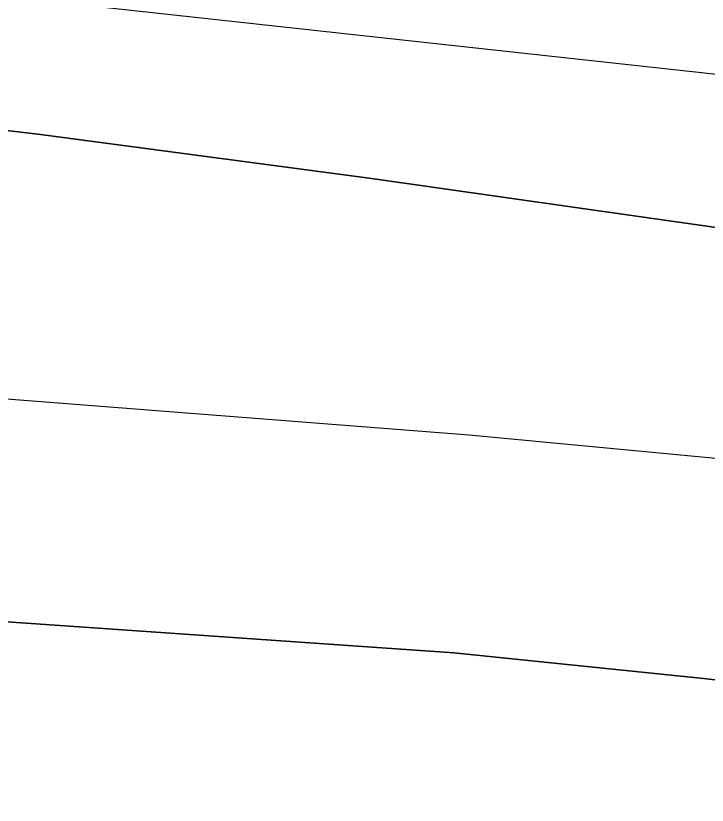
# Model space of a CAD drawing. Extents: x 3329332 to 3367211, y 631066 to 656469.
# Drawn here: x 3337870.7 to 3337948.1, y 648392.4 to 648480.8 of the extents above; entities that cross this region are included whole.
import ezdxf

# ---------------------------------------------------------------- set-up
doc = ezdxf.new("R2010")
doc.units = 0
for name, color, linetype in [('V-RIVR-EDGE', 7, 'Continuous'), ('V-TOPO-DPTH', 7, 'Continuous'), ('V-TOPO-MINR', 7, 'Continuous'), ('V-TOPO-WATR', 7, 'Continuous')]:
    doc.layers.add(name, color=color, linetype=linetype)

msp = doc.modelspace()

# ---------------------------------------------------------------- linework, layer by layer
at = {"layer": 'V-RIVR-EDGE'}
msp.add_spline([(3343636.8271070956, 646843.3989800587), (3343622.1108212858, 646851.5792317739), (3343608.9428611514, 646858.5922459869), (3343596.5399541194, 646861.3375356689), (3343585.2946953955, 646861.7531449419), (3343568.24393458, 646866.8367453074), (3343554.697763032, 646877.7287245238), (3343538.057816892, 646892.1185805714), (3343529.147033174, 646895.6308411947), (3343519.467360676, 646901.8596239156), (3343506.6900779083, 646910.0350810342), (3343488.8790585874, 646921.325408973), (3343476.1027347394, 646929.8886666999), (3343464.099135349, 646937.2866047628), (3343456.7481843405, 646944.2852351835), (3343449.7850339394, 646951.2829066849), (3343444.7484206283, 646953.23437568), (3343437.386921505, 646955.9671994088), (3343424.9830555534, 646958.3246884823), (3343409.480620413, 646962.2410513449), (3343396.697584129, 646968.089704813), (3343383.5277061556, 646974.3271178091), (3343375.7774475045, 646976.6730998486), (3343358.7228510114, 646980.205497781), (3343342.4448146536, 646984.1237784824), (3343324.996664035, 646985.3303316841), (3343315.3045255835, 646986.5177064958), (3343304.843498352, 646990.4216034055), (3343288.9638107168, 646998.60473188), (3343275.4109267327, 647006.7821068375), (3343264.954694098, 647012.6250067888), (3343248.681452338, 647018.4822905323), (3343233.954618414, 647022.3967355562), (3343209.925364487, 647028.2731976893), (3343162.260410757, 647042.3519666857), (3343147.918500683, 647045.1020509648), (3343128.926818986, 647049.4148447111), (3343116.5229530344, 647051.7723337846), (3343106.4526031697, 647056.8386736), (3343102.5793916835, 647058.7872658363), (3343086.688197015, 647062.3167870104), (3343081.258988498, 647062.3302118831), (3343073.506812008, 647063.9005927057), (3343064.593151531, 647066.249451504), (3343053.7481593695, 647071.7055097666), (3343047.940739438, 647075.5978996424), (3343041.7426421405, 647078.3278466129), (3343029.344529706, 647083.0121393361), (3343020.0488221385, 647087.6887607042), (3343006.4940203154, 647095.090534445), (3342971.6236099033, 647107.974257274), (3342951.4790744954, 647116.5557344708), (3342937.1515482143, 647125.1228278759), (3342928.2455590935, 647130.5740915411), (3342903.0586568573, 647138.7802340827), (3342877.487789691, 647148.5385379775), (3342858.8954156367, 647157.5039801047), (3342849.609297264, 647166.0586075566), (3342844.19159578, 647170.7256397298), (3342831.7934833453, 647175.4099324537), (3342823.655424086, 647177.7568734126), (3342803.887182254, 647181.6837843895), (3342796.52568313, 647184.4166081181), (3342787.2309344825, 647189.4810300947), (3342775.609382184, 647194.5512055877), (3342758.944504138, 647198.858245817), (3342732.97337041, 647203.5761007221), (3342721.3451056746, 647205.9316719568), (3342697.703652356, 647211.8071751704), (3342663.989931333, 647221.973416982), (3342635.705418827, 647232.1262339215), (3342620.593661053, 647237.2050396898), (3342601.9840264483, 647239.1900708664), (3342563.6166981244, 647249.3678197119), (3342526.798654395, 647258.7661316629), (3342490.762924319, 647270.8771300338), (3342457.056874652, 647284.1457767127), (3342444.661638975, 647289.9934712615), (3342438.029712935, 647274.1099479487), (3342415.16769651, 647281.5347357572), (3342391.925550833, 647292.0628873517), (3342329.1699355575, 647319.7520755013), (3342295.0780031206, 647333.7972823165), (3342283.068650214, 647338.8684167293), (3342254.791809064, 647352.1236385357), (3342236.19751717, 647360.3134794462), (3342218.3759497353, 647367.3380006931), (3342205.204153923, 647372.7998124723), (3342191.64743426, 647379.4259849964), (3342179.2579521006, 647387.6004831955), (3342172.2852125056, 647390.720148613), (3342149.820585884, 647402.0219835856), (3342116.8997266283, 647419.1667185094), (3342096.3664316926, 647427.3613540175), (3342074.6726116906, 647436.7222681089), (3342056.4594079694, 647442.1965458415), (3342048.7110671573, 647445.3181290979), (3342046.3909759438, 647448.0384868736), (3342044.4577264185, 647450.3700851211), (3342038.2586702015, 647452.712231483), (3342007.6463951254, 647462.4830013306), (3341964.2482070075, 647476.9390228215), (3341952.242689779, 647483.5613596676), (3341946.042674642, 647485.5157054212), (3341937.125178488, 647486.313361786), (3341928.594524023, 647486.7222586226), (3341922.397385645, 647489.8400062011), (3341906.513862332, 647496.4719322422), (3341894.505468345, 647501.9308672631), (3341878.2379801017, 647510.1149546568), (3341870.0932084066, 647509.7472913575), (3341856.9137412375, 647512.1066982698), (3341848.000080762, 647514.4555570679), (3341827.073231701, 647520.324347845), (3341821.2638939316, 647523.4411365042), (3341814.6789549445, 647526.5598430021), (3341810.025347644, 647526.571350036), (3341806.5332243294, 647525.8043790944), (3341795.289883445, 647526.9955895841), (3341774.7450814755, 647530.5366177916), (3341748.7854547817, 647539.9080799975), (3341739.1000287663, 647543.8100590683), (3341723.2049984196, 647545.7883778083), (3341703.4377155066, 647550.1030893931), (3341688.708963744, 647553.2419331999), (3341675.143613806, 647556.3779002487), (3341665.0684693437, 647559.505237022), (3341655.7785152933, 647566.5086620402), (3341650.35985489, 647570.787893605), (3341641.0583938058, 647573.1377113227), (3341619.3521078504, 647577.4572175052), (3341603.0731125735, 647580.9876975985), (3341588.7244900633, 647581.0231776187), (3341577.8641551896, 647580.2744261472), (3341570.499779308, 647581.843848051), (3341563.913881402, 647584.5747539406), (3341550.35620282, 647590.8131258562), (3341537.182489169, 647595.4993364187), (3341511.9936690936, 647602.9298777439), (3341494.1644303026, 647606.8519941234), (3341474.01126462, 647611.9432658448), (3341452.3126500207, 647619.3651768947), (3341435.647771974, 647623.672217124), (3341426.7293169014, 647624.0820728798), (3341409.6747204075, 647627.6144708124), (3341399.593822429, 647628.4150039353), (3341382.156219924, 647633.887363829), (3341364.3346524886, 647640.9118850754), (3341355.4209920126, 647643.2607438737), (3341344.179568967, 647645.2275555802), (3341336.034797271, 647644.8598922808), (3341320.5266086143, 647646.449451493), (3341290.677468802, 647651.176895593), (3341274.0145085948, 647656.2595370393), (3341268.5862589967, 647656.6607625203), (3341256.951281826, 647656.301729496), (3341232.5255970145, 647658.6889450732), (3341211.979836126, 647661.842172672), (3341186.0144559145, 647668.8868312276), (3341159.6564804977, 647673.9934456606), (3341146.4731776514, 647674.8016501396), (3341117.007043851, 647677.589132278), (3341103.433063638, 647677.2348938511), (3341097.616054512, 647677.2492776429), (3341091.8028810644, 647678.8148638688), (3341087.9296695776, 647680.7634561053), (3341085.2198599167, 647682.7091715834), (3341079.7954459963, 647684.661599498), (3341055.366884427, 647685.8854132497), (3341036.3684902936, 647687.4836027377), (3341024.7306363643, 647685.9611678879), (3341011.1547383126, 647684.8313282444), (3340999.5255146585, 647686.7990988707), (3340985.1855224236, 647690.3247843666), (3340953.8005228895, 647701.2608738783), (3340935.5930726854, 647709.0619552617), (3340923.584678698, 647714.5208902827), (3340917.0016575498, 647718.4151979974), (3340910.7968478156, 647718.4305407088), (3340908.0793667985, 647717.2738513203), (3340903.8135601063, 647717.2843994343), (3340894.5092222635, 647718.4708153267), (3340882.4893212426, 647719.2761430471), (3340860.789747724, 647726.3102534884), (3340855.75697009, 647729.812924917), (3340851.89047104, 647734.4761214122), (3340848.4060190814, 647736.811555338), (3340842.5909277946, 647737.6015403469), (3340826.314809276, 647742.2954222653), (3340811.5946877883, 647748.9244715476), (3340794.9432346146, 647758.6607202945), (3340781.396104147, 647769.1648989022), (3340774.827466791, 647778.8762157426), (3340770.949460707, 647778.8858049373), (3340766.3035247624, 647781.9997168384), (3340765.154506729, 647787.8196027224), (3340765.1631370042, 647791.3098081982), (3340761.6815618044, 647794.8086439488), (3340748.8985255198, 647800.6572974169), (3340736.8843780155, 647803.7894287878), (3340725.2589900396, 647807.3084018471), (3340719.4477344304, 647809.6495892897), (3340716.353959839, 647813.1474661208), (3340707.8348124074, 647818.2099702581), (3340686.534546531, 647829.8967290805), (3340660.9655972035, 647840.4306341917), (3340654.377781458, 647842.3859388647), (3340636.5533372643, 647848.2470582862), (3340626.477233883, 647850.986594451), (3340619.1090223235, 647851.0048139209), (3340608.2458106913, 647849.0926606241), (3340603.203443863, 647848.7173259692), (3340600.494593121, 647851.0508420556), (3340597.786701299, 647853.7721587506), (3340589.6467242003, 647855.343498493), (3340581.5086649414, 647857.6904394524), (3340569.1143881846, 647863.9259346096), (3340561.3708419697, 647868.9865209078), (3340557.892143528, 647873.6487584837), (3340534.6413675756, 647880.686704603), (3340500.541763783, 647891.6295065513), (3340470.702213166, 647900.2349567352), (3340445.522023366, 647911.1557035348), (3340419.5623966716, 647920.5271657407), (3340404.067632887, 647927.5459334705), (3340372.685510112, 647939.6454248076), (3340342.4696659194, 647952.9054412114), (3340306.057642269, 647969.6710058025), (3340282.828921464, 647985.6283659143), (3340275.0940055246, 647994.1791576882), (3340268.900702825, 647998.8481077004), (3340258.823640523, 648001.199843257), (3340240.223595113, 648007.0628805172), (3340208.8366777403, 648017.2233688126), (3340162.736351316, 648036.7275106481), (3340150.3468691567, 648044.9020088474), (3340132.923650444, 648056.1913778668), (3340120.1463676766, 648064.3668349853), (3340103.8769615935, 648071.7753211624), (3340062.4148997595, 648085.063146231), (3340020.562160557, 648097.1885283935), (3340008.159253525, 648099.9338180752), (3339970.575197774, 648113.2120539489), (3339931.446652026, 648129.2087297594), (3339889.974042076, 648138.2307481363), (3339851.5961656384, 648144.1426902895), (3339826.794187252, 648151.1844720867), (3339779.131151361, 648166.0388423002), (3339750.4607560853, 648176.9682193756), (3339726.4410913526, 648186.7226875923), (3339710.1716852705, 648194.1311737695), (3339698.5520508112, 648199.9769504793), (3339684.9905365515, 648204.6641199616), (3339657.470118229, 648210.1614117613), (3339640.4049736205, 648209.4280030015), (3339598.1414197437, 648212.2471294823), (3339566.358071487, 648218.9183712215), (3339519.0713291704, 648229.118175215), (3339492.7200661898, 648236.9393939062), (3339468.307806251, 648244.7558180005), (3339451.6400514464, 648247.899456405), (3339423.72320224, 648249.9075016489), (3339391.1489100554, 648250.3758514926), (3339356.2621980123, 648256.6669639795), (3339323.3125711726, 648262.1776806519), (3339267.0929899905, 648266.970331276), (3339191.493926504, 648276.0767345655), (3339142.6492693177, 648283.5657699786), (3339080.627062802, 648294.1898135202), (3339050.0051985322, 648300.0825772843), (3339012.788806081, 648305.2160414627), (3338936.4160592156, 648315.0999638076), (3338861.5935558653, 648324.5922498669), (3338841.0430003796, 648325.8064744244), (3338779.400923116, 648333.3271541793), (3338716.984203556, 648341.237552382), (3338619.6702238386, 648351.1732563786), (3338573.9260536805, 648357.879019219), (3338540.2008256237, 648363.3916537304), (3338502.213626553, 648370.4660387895), (3338454.128268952, 648371.3605460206), (3338406.04578811, 648373.4184550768), (3338372.6958947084, 648373.8887227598), (3338327.7215722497, 648378.2657641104), (3338302.9100046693, 648381.4295398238), (3338283.518056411, 648380.7018845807), (3338273.82495904, 648381.5014587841), (3338260.6522043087, 648386.5754699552), (3338248.6428514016, 648391.646604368), (3338238.5715426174, 648396.3251435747), (3338223.4501956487, 648397.5259432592), (3338149.397539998, 648404.6895078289), (3338106.754815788, 648410.9997987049), (3338090.4815740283, 648416.8570824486), (3338075.7662471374, 648425.4251347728), (3338068.017906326, 648428.5467180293), (3338061.041331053, 648430.1151810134), (3338050.188667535, 648432.4688344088), (3338042.0563617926, 648437.1425790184), (3338023.077146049, 648446.4967806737), (3338014.178828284, 648455.0504492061), (3338009.5482350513, 648464.3691708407), (3338008.012375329, 648470.5778162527), (3338005.6980376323, 648475.6249776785), (3338000.2832129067, 648481.4554116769), (3337993.311432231, 648484.962877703), (3337977.799407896, 648485.0012344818), (3337963.842421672, 648486.5869580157), (3337952.2227872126, 648492.4327347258), (3337934.79860958, 648503.3343031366), (3337924.3558018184, 648514.6064116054), (3337915.4689910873, 648527.8136874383), (3337906.963268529, 648538.3054000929), (3337897.6704377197, 648544.1454232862), (3337885.6534134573, 648546.1141528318), (3337868.6055294, 648552.3611550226), (3337833.747584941, 648570.2862857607), (3337831.4265348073, 648572.6188429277), (3337828.3413904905, 648579.6069252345), (3337825.256246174, 648586.595007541), (3337821.7775477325, 648591.257245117), (3337805.128012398, 648601.7690950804), (3337772.198522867, 648615.4236245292), (3337745.0716586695, 648623.2467610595), (3337725.3043757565, 648627.561472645), (3337697.3971157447, 648633.4475239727), (3337655.9264236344, 648643.2451435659), (3337633.050982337, 648645.2407228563), (3337587.683105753, 648647.2919194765), (3337530.6735395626, 648646.2694788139), (3337482.1965456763, 648645.6137425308), (3337469.4000845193, 648646.0331874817), (3337459.3258989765, 648649.5483248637), (3337449.6337605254, 648650.7356996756), (3337425.977923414, 648650.7941937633), (3337387.1921090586, 648648.5632820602), (3337346.0785321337, 648645.9503232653), (3337294.491462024, 648642.1998534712), (3337235.915350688, 648634.9764387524), (3337203.720228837, 648631.9536242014), (3337180.834239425, 648629.6833967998), (3337120.3162482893, 648621.3013748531), (3337079.5770471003, 648613.2582486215), (3337041.950798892, 648609.4732577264), (3337018.288249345, 648606.8171475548), (3336982.5914149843, 648599.1493559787), (3336951.5549003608, 648594.1846616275), (3336908.505197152, 648592.7398992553), (3336875.1648929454, 648597.088173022), (3336858.1045429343, 648598.2937673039), (3336851.1308444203, 648601.025632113), (3336844.931788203, 648603.367778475), (3336839.116696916, 648604.1577634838), (3336830.97288414, 648604.1779007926), (3336822.0457987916, 648601.0975510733), (3336811.5607985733, 648595.3064327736), (3336803.0243905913, 648593.38852596), (3336796.0430207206, 648593.017985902), (3336789.068363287, 648595.3620501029), (3336779.3743069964, 648595.773823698), (3336757.2572063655, 648590.787074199), (3336729.690759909, 648577.6699367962), (3336702.1377383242, 648569.9820079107), (3336685.851071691, 648570.4100831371), (3336673.8330885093, 648571.991012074), (3336663.7483548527, 648571.2403427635), (3336652.882266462, 648568.1647876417), (3336636.9603863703, 648559.2846893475), (3336627.2586587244, 648556.5940580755), (3336614.4593208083, 648555.8501012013), (3336584.9759264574, 648551.6571723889), (3336546.1862764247, 648547.8750582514), (3336510.1064360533, 648542.1472286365), (3336477.9017250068, 648535.2464080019), (3336448.4029879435, 648524.8486694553), (3336423.931274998, 648508.6214558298), (3336410.7115332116, 648494.6932371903), (3336400.5932373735, 648480.3695465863), (3336397.4630238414, 648469.1310002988), (3336394.711021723, 648454.0134890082), (3336388.0781367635, 648437.7421650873), (3336381.4500464, 648423.409844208), (3336375.9901524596, 648411.0136496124), (3336372.482686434, 648404.0418689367), (3336364.323530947, 648397.8571965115), (3336361.2134547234, 648394.762463), (3336359.6555398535, 648392.0516944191), (3336357.7011941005, 648385.8516792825), (3336351.0903642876, 648378.4997693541), (3336344.851033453, 648364.5542901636), (3336339.7981185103, 648359.9131488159), (3336331.2597926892, 648357.2196407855), (3336326.2116723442, 648354.5175024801), (3336319.2197543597, 648349.8811557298), (3336309.8904846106, 648340.9847558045), (3336302.5136427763, 648337.5127697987), (3336295.1348831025, 648333.2651825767), (3336286.9699740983, 648324.753706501), (3336280.3696924, 648321.6676032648), (3336267.1739236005, 648317.4343998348), (3336257.8667089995, 648317.457413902), (3336251.6618992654, 648317.4727566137), (3336242.352766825, 648316.7201694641), (3336231.4924319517, 648315.9714179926), (3336219.8584136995, 648316.0001855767), (3336194.6504152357, 648315.6747147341), (3336165.5749588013, 648319.6246397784), (3336148.122013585, 648318.8921899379), (3336131.0530332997, 648316.6075787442), (3336112.040255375, 648312.3887591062), (3336101.9488092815, 648308.9234855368), (3336086.414729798, 648300.0424283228), (3336075.546723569, 648296.1912719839), (3336060.4167463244, 648293.9018661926), (3336047.620285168, 648294.3213111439), (3336032.5056506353, 648298.2367150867), (3336021.6558638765, 648301.7537703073), (3336016.2304910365, 648303.3183976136), (3336006.536434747, 648303.7301712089), (3335978.6195855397, 648305.7382164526), (3335940.2158182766, 648301.1795421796), (3335891.725399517, 648295.0945973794), (3335848.668024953, 648290.5474301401), (3335790.1091741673, 648290.304426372), (3335753.2671574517, 648290.0077231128), (3335726.4993262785, 648286.1958824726), (3335694.691046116, 648282.7843083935), (3335674.8959545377, 648275.8528023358), (3335659.375299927, 648272.4009536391), (3335636.485474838, 648268.5795238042), (3335620.5808552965, 648266.6798364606), (3335591.8816924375, 648265.9751952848), (3335557.760033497, 648267.9985832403), (3335544.1870122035, 648268.0321454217), (3335523.2429025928, 648266.920525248), (3335504.6208020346, 648263.8641485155), (3335489.879584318, 648261.9615844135), (3335466.2323774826, 648265.5102839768), (3335442.1868219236, 648264.7941357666), (3335411.550573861, 648264.8698904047), (3335377.8042495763, 648261.8509115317), (3335309.145322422, 648254.6524287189), (3335266.481501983, 648252.4311062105), (3335243.9861899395, 648251.3233217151), (3335220.7162355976, 648250.6052556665), (3335202.4953605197, 648252.9771285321), (3335190.085741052, 648253.0078139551), (3335171.0777577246, 648250.7279973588), (3335140.040284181, 648245.3755023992), (3335097.7364556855, 648231.9070033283), (3335079.888997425, 648228.4609081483), (3335074.8475895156, 648228.4733741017), (3335068.641820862, 648228.100916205), (3335061.6614099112, 648228.1181767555), (3335052.348441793, 648225.8143871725), (3335042.2617902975, 648224.2881166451), (3335032.1655496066, 648218.883840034), (3335022.075062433, 648215.8063670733), (3335003.0651612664, 648212.7509492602), (3334965.832467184, 648211.2918030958), (3334950.711120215, 648212.4926027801), (3334915.8148189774, 648214.905709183), (3334852.211683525, 648213.5117695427), (3334793.257360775, 648210.1673198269), (3334744.7774901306, 648208.3481817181), (3334710.648159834, 648207.2691648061), (3334677.2905950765, 648204.6370276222), (3334638.509575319, 648204.3451189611), (3334608.649887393, 648204.8067563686), (3334566.769339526, 648205.6859208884), (3334543.1135024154, 648205.7444149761), (3334524.8839970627, 648204.6260823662), (3334499.6721629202, 648202.7494090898), (3334450.4205267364, 648202.4833912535), (3334410.477064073, 648202.5821599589), (3334380.228616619, 648202.6569556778), (3334353.8668055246, 648206.2123676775), (3334344.5576730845, 648205.4597805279), (3334325.5516075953, 648203.9555651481), (3334283.271752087, 648200.1820812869), (3334254.566835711, 648197.1506364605), (3334219.268350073, 648193.7476926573), (3334183.2000167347, 648192.6734703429), (3334158.3779010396, 648191.5714393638), (3334149.457528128, 648191.205693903), (3334137.0402373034, 648188.1339744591), (3334128.501911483, 648185.440466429), (3334111.044171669, 648182.7690135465), (3334081.563654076, 648179.7394865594), (3334057.1293389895, 648178.636496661), (3334040.8436312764, 648179.4523724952), (3334029.993844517, 648182.969427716), (3334019.911028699, 648182.9943596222), (3333987.3213938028, 648177.2578997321), (3333955.1224362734, 648172.6838827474), (3333933.013006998, 648170.799538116), (3333908.970328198, 648171.2467917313), (3333889.5831745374, 648172.4581395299), (3333868.256058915, 648173.2864813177), (3333818.617581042, 648173.4092230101), (3333772.0776723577, 648171.973090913), (3333733.678699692, 648169.3534196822), (3333687.913433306, 648167.5275691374), (3333647.9594225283, 648163.3605311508), (3333617.3135852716, 648159.5582797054), (3333590.539041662, 648153.0318348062), (3333562.604931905, 648148.059469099), (3333531.5645816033, 648141.5435723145), (3333511.0063547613, 648139.6553920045), (3333488.8978844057, 648138.1588479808), (3333475.711704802, 648137.8036506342), (3333461.743211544, 648134.7357668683), (3333439.4028820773, 648130.067855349)], degree=3, dxfattribs=at)
at = {"layer": 'V-TOPO-DPTH'}
for points in [[(3338499.615561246, 648347.5108614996), (3338413.6531906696, 648365.0120850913), (3338327.6856941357, 648382.4880646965), (3338241.7105086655, 648399.9261783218), (3338155.7301972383, 648417.3390479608), (3337988.4401911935, 648451.1805357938), (3337986.097511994, 648451.6332590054), (3337981.395708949, 648452.4432479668), (3337979.036585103, 648452.800513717), (3337910.249906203, 648462.6060680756), (3337873.453461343, 648467.4720895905), (3337836.603127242, 648471.8405135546), (3337799.67195928, 648475.4625411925), (3336997.5850886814, 648535.2778663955)], [(3336997.5850886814, 648535.2778663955), (3337799.67195928, 648475.4625411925), (3337836.603127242, 648471.8405135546), (3337873.453461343, 648467.4720895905), (3337910.249906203, 648462.6060680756), (3337979.036585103, 648452.800513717), (3337981.395708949, 648452.4432479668), (3337986.097511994, 648451.6332590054), (3337988.4401911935, 648451.1805357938), (3338155.7301972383, 648417.3390479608), (3338241.7105086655, 648399.9261783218), (3338327.6856941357, 648382.4880646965), (3338413.6531906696, 648365.0120850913), (3338499.615561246, 648347.5108614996)], [(3336982.7720334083, 648474.4389676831), (3337919.727413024, 648409.4825739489), (3337947.6838134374, 648406.5979694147), (3337975.595691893, 648403.35918257), (3338003.440787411, 648399.5891222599), (3338031.2413609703, 648395.4648796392), (3338116.9031699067, 648381.9213908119), (3338187.4470472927, 648370.4469123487), (3338257.9186963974, 648358.555668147), (3338328.2820030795, 648346.0392753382), (3338398.57308148, 648333.106116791), (3338738.0620172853, 648269.082800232), (3338755.598312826, 648265.8760082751), (3338773.1565824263, 648262.7988096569), (3338790.7478131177, 648259.9160010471), (3338808.3610178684, 648257.1627857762), (3338947.6233134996, 648236.1822894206), (3339034.8388757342, 648222.755936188)], [(3336982.7720334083, 648474.4389676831), (3337919.727413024, 648409.4825739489), (3337947.6838134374, 648406.5979694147), (3337975.595691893, 648403.35918257), (3338003.440787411, 648399.5891222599), (3338031.2413609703, 648395.4648796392), (3338116.9031699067, 648381.9213908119), (3338187.4470472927, 648370.4469123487), (3338257.9186963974, 648358.555668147), (3338328.2820030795, 648346.0392753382), (3338398.57308148, 648333.106116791), (3338738.0620172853, 648269.082800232), (3338755.598312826, 648265.8760082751), (3338773.1565824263, 648262.7988096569), (3338790.7478131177, 648259.9160010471), (3338808.3610178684, 648257.1627857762), (3338947.6233134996, 648236.1822894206), (3339034.8388757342, 648222.755936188)]]:
    msp.add_lwpolyline(points, dxfattribs=at)
at = {"layer": 'V-TOPO-MINR'}
for points in [[(3339425.7054778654, 648230.1426099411), (3338863.941654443, 648306.7414302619), (3338824.684532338, 648312.3670684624), (3338785.484182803, 648318.3484988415), (3338746.36899212, 648324.8636174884), (3338707.3105740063, 648331.7345283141), (3338705.5661624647, 648332.0536650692), (3338665.6879575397, 648339.4034887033), (3338625.822847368, 648346.8231586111), (3338585.9773793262, 648354.3475979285), (3338546.145006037, 648361.9418835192), (3338008.5252080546, 648465.1748903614), (3337997.580959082, 648467.1942541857), (3337986.618989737, 648469.1075596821), (3337975.630439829, 648470.8617776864), (3337964.624169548, 648472.5099373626), (3336995.3539258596, 648578.4984380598)], [(3339041.480670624, 648234.8329236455), (3338988.5260963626, 648243.6878931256), (3338935.5320642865, 648252.3035755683), (3338882.5117269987, 648260.7597333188), (3338796.5181183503, 648274.275675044), (3338786.4850753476, 648275.911971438), (3338776.4656545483, 648277.6252556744), (3338766.4666670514, 648279.4540216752), (3338756.4813017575, 648281.3597755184), (3338153.2715135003, 648400.0958853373), (3338124.4842036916, 648405.5616494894), (3338095.6519659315, 648410.7687105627), (3338066.752336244, 648415.5877170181), (3338037.8077786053, 648420.1480203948), (3338008.7960536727, 648424.2294266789), (3337979.7397585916, 648427.9314509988), (3337950.6166082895, 648431.0644023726), (3337921.448887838, 648433.8179717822), (3337008.4450349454, 648504.932441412)], [(3339034.8388757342, 648222.755936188), (3338947.6233134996, 648236.1822894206), (3338808.3610178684, 648257.1627857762), (3338790.7478131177, 648259.9160010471), (3338773.1565824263, 648262.7988096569), (3338755.598312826, 648265.8760082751), (3338738.0620172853, 648269.082800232), (3338398.57308148, 648333.106116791), (3338328.2820030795, 648346.0392753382), (3338257.9186963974, 648358.555668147), (3338187.4470472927, 648370.4469123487), (3338116.9031699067, 648381.9213908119), (3338031.2413609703, 648395.4648796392), (3338003.440787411, 648399.5891222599), (3337975.595691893, 648403.35918257), (3337947.6838134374, 648406.5979694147), (3337919.727413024, 648409.4825739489), (3336982.7720334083, 648474.4389676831)]]:
    msp.add_lwpolyline(points, dxfattribs=at)
at = {"layer": 'V-TOPO-WATR'}
msp.add_lwpolyline([(3338499.615561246, 648347.5108614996), (3338413.6531906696, 648365.0120850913), (3338327.6856941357, 648382.4880646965), (3338241.7105086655, 648399.9261783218), (3338155.7301972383, 648417.3390479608), (3337988.4401911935, 648451.1805357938), (3337986.097511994, 648451.6332590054), (3337981.395708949, 648452.4432479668), (3337979.036585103, 648452.800513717), (3337910.249906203, 648462.6060680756), (3337873.453461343, 648467.4720895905), (3337836.603127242, 648471.8405135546), (3337799.67195928, 648475.4625411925), (3336997.5850886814, 648535.2778663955)], dxfattribs=at)

doc.saveas('drawing.dxf')
